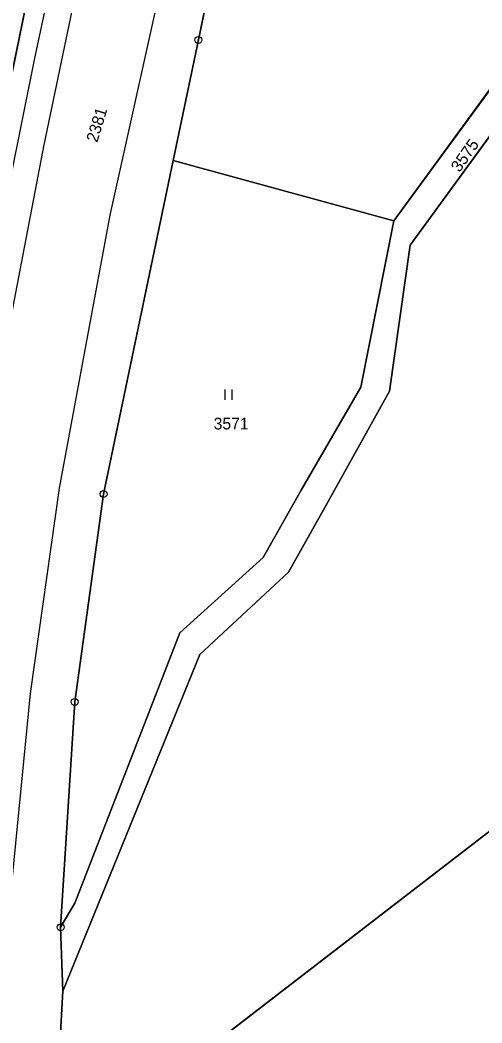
# Model space of a CAD drawing. Extents: x -689422 to -685210, y -987725 to -982160.
# Drawn here: x -686918.1 to -686851.2, y -987436.5 to -987291.4 of the extents above; entities that cross this region are included whole.
import ezdxf

# ---------------------------------------------------------------- set-up
doc = ezdxf.new("R2010")
doc.units = 0
for name, color, linetype in [('KN_Hranice_parcel', 7, 'Continuous'), ('KN_Hranice_parcel_vnitrni_kresba', 7, 'Continuous'), ('KN_Parcelni cisla', 7, 'Continuous'), ('KN_Polygon parcely', 7, 'Continuous'), ('KN_POZEMKY_OSTATNI PLOCHA', 7, 'Continuous'), ('KN_POZEMKY_TTP', 7, 'Continuous'), ('KN_VYUZITI_16_ostatni plocha_silnice', 7, 'Continuous'), ('KN_Značky bodu BP', 7, 'Continuous'), ('KN_Značky kultur', 7, 'Continuous')]:
    doc.layers.add(name, color=color, linetype=linetype)

msp = doc.modelspace()

# ---------------------------------------------------------------- linework, layer by layer
at = {"layer": 'KN_Hranice_parcel'}
for p, q in [((-686895.94, -987311.75), (-686864, -987320.5)), ((-686912.66, -987456.94), (-686830.46, -987393.63)), ((-686911.94, -987431.93), (-686912.25, -987422.7))]:
    msp.add_line(p, q, dxfattribs=at)
for points in [[(-686800.17, -987175.43), (-686795.92, -987185.13), (-686808.79, -987235.94), (-686824.82, -987255.15), (-686842.83, -987298.21), (-686861.66, -987324.01), (-686864.61, -987345.11), (-686873.73, -987361.53), (-686879.26, -987371.3), (-686892.08, -987383.24), (-686911.94, -987431.93)], [(-686864, -987320.5), (-686845.7, -987295.48), (-686827.36, -987251.73), (-686810.8, -987231.84), (-686800.39, -987184.63), (-686803.84, -987177.06)], [(-686896.39, -987191.37), (-686898.12, -987200.55), (-686901.19, -987210.68), (-686924.86, -987326.21), (-686934.53, -987388.95)], [(-686895.94, -987311.75), (-686892.3, -987294.32), (-686877.95, -987225.59), (-686876.52, -987219.5), (-686874.7, -987212.44)], [(-686912.25, -987422.7), (-686910.21, -987390.09), (-686906.03, -987360.01), (-686895.94, -987311.75)], [(-686912.25, -987422.7), (-686910.2, -987419.2), (-686894.99, -987380.11), (-686882.94, -987369.21), (-686877.44, -987359.47), (-686868.77, -987344.54), (-686864, -987320.5)], [(-686912.66, -987456.94), (-686912.26, -987437.97), (-686911.94, -987431.93)]]:
    msp.add_lwpolyline(points, dxfattribs=at)
at = {"layer": 'KN_Hranice_parcel_vnitrni_kresba'}
for p, q in [((-686884.52, -987226.9), (-686905.11, -987319.69)), ((-686910.56, -987271.39), (-686916.08, -987297.18)), ((-686910.59, -987289.85), (-686914.68, -987309.48)), ((-686916.08, -987297.18), (-686921.49, -987324)), ((-686914.68, -987309.48), (-686922.27, -987349)), ((-686905.11, -987319.69), (-686912.44, -987359.16)), ((-686912.44, -987359.16), (-686916.67, -987388.87)), ((-686916.67, -987388.87), (-686921.6, -987439.05))]:
    msp.add_line(p, q, dxfattribs=at)
at = {"layer": 'KN_Polygon parcely'}
for points in [[(-686858.63, -987033.94), (-686876.05, -987102.29), (-686879.29, -987115), (-686880.68, -987119.19), (-686882.17, -987134.31), (-686889.77, -987168.22), (-686890.45, -987171.33), (-686896.39, -987191.37), (-686898.12, -987200.55), (-686901.19, -987210.68), (-686924.86, -987326.21), (-686934.53, -987388.95), (-686942.18, -987438.97)], [(-686912.26, -987437.97), (-686911.94, -987431.93), (-686912.25, -987422.7), (-686910.21, -987390.09), (-686906.03, -987360.01), (-686895.94, -987311.75), (-686892.3, -987294.32), (-686877.95, -987225.59), (-686876.52, -987219.5), (-686874.7, -987212.44), (-686865.24, -987174.86), (-686856.92, -987146.2), (-686856.46, -987144.62), (-686860.42, -987138.91), (-686860.91, -987138.79), (-686860.45, -987136.85), (-686859.75, -987133.91), (-686859.26, -987134.02), (-686853.73, -987136.42), (-686845.63, -987090.8), (-686832.82, -987035.14)], [(-686824.82, -987255.15), (-686842.83, -987298.21), (-686861.66, -987324.01), (-686864.61, -987345.11), (-686873.73, -987361.53), (-686879.26, -987371.3), (-686892.08, -987383.24), (-686911.94, -987431.93), (-686912.26, -987437.97)], [(-686912.66, -987456.94), (-686830.46, -987393.63), (-686819.65, -987368.56), (-686818.92, -987365.62), (-686821.7, -987364.15), (-686816.87, -987342.2), (-686809.87, -987334.93), (-686799.15, -987316.14), (-686800.35, -987305.42), (-686803.89, -987297.85), (-686805.79, -987279.28)]]:
    msp.add_lwpolyline(points, dxfattribs=at)
for points in [[(-686827.36, -987251.73), (-686810.8, -987231.84), (-686800.39, -987184.63), (-686803.84, -987177.06), (-686850.14, -987150.14), (-686872.78, -987209.52), (-686874.7, -987212.44), (-686876.52, -987219.5), (-686877.95, -987225.59), (-686892.3, -987294.32), (-686895.94, -987311.75), (-686864, -987320.5), (-686845.7, -987295.48)], [(-686912.25, -987422.7), (-686911.94, -987431.93), (-686892.08, -987383.24), (-686879.26, -987371.3), (-686873.73, -987361.53), (-686864.61, -987345.11), (-686861.66, -987324.01), (-686842.83, -987298.21), (-686824.82, -987255.15), (-686808.79, -987235.94), (-686795.92, -987185.13), (-686800.17, -987175.43), (-686803.84, -987177.06), (-686800.39, -987184.63), (-686810.8, -987231.84), (-686827.36, -987251.73), (-686845.7, -987295.48), (-686864, -987320.5), (-686868.77, -987344.54), (-686877.44, -987359.47), (-686882.94, -987369.21), (-686894.99, -987380.11), (-686910.2, -987419.2)], [(-686928.09, -987289.58), (-686929.85, -987298.64), (-686929.67, -987317.21), (-686929.57, -987327.5), (-686933.28, -987347.01), (-686934.53, -987388.95), (-686924.86, -987326.21), (-686901.19, -987210.68), (-686898.12, -987200.55), (-686896.39, -987191.37), (-686900.6, -987187.59), (-686907.28, -987181.6), (-686910.39, -987199.89), (-686912.76, -987213.81), (-686919.92, -987250.19), (-686924.17, -987270.69), (-686926.91, -987283.89)], [(-686868.77, -987344.54), (-686864, -987320.5), (-686895.94, -987311.75), (-686906.03, -987360.01), (-686910.21, -987390.09), (-686912.25, -987422.7), (-686910.2, -987419.2), (-686894.99, -987380.11), (-686882.94, -987369.21), (-686877.44, -987359.47)], [(-686861.47, -987478.83), (-686854.91, -987475.14), (-686847.08, -987452.77), (-686849.27, -987448.97), (-686846.79, -987436.76), (-686841.34, -987436.37), (-686835.69, -987420.24), (-686830.46, -987393.63), (-686912.66, -987456.94), (-686915.48, -987514.61), (-686913.09, -987581.77), (-686903.7, -987576.71), (-686888.89, -987576.75), (-686884.94, -987568.44), (-686878.13, -987545.19), (-686882.46, -987534.59), (-686874.13, -987521.74), (-686875.98, -987510.22)]]:
    msp.add_lwpolyline(points, close=True, dxfattribs=at)
at = {"layer": 'KN_POZEMKY_OSTATNI PLOCHA'}
for p, q in [((-686901.19, -987210.68), (-686924.86, -987326.21)), ((-686924.86, -987326.21), (-686901.19, -987210.68)), ((-686877.95, -987225.59), (-686892.3, -987294.32)), ((-686892.3, -987294.32), (-686895.94, -987311.75)), ((-686895.94, -987311.75), (-686906.03, -987360.01)), ((-686906.03, -987360.01), (-686910.21, -987390.09)), ((-686910.21, -987390.09), (-686912.25, -987422.7)), ((-686912.25, -987422.7), (-686911.94, -987431.93)), ((-686911.94, -987431.93), (-686912.26, -987437.97))]:
    msp.add_line(p, q, dxfattribs=at)
at = {"layer": 'KN_POZEMKY_TTP'}
for p, q in [((-686892.3, -987294.32), (-686877.95, -987225.59)), ((-686895.94, -987311.75), (-686892.3, -987294.32)), ((-686845.7, -987295.48), (-686864, -987320.5)), ((-686864, -987320.5), (-686845.7, -987295.48)), ((-686861.66, -987324.01), (-686842.83, -987298.21)), ((-686842.83, -987298.21), (-686861.66, -987324.01)), ((-686906.03, -987360.01), (-686895.94, -987311.75)), ((-686864, -987320.5), (-686895.94, -987311.75)), ((-686895.94, -987311.75), (-686864, -987320.5)), ((-686868.77, -987344.54), (-686864, -987320.5)), ((-686864, -987320.5), (-686868.77, -987344.54)), ((-686864.61, -987345.11), (-686861.66, -987324.01)), ((-686861.66, -987324.01), (-686864.61, -987345.11)), ((-686877.44, -987359.47), (-686868.77, -987344.54)), ((-686868.77, -987344.54), (-686877.44, -987359.47)), ((-686873.73, -987361.53), (-686864.61, -987345.11)), ((-686864.61, -987345.11), (-686873.73, -987361.53)), ((-686910.21, -987390.09), (-686906.03, -987360.01)), ((-686882.94, -987369.21), (-686877.44, -987359.47)), ((-686877.44, -987359.47), (-686882.94, -987369.21)), ((-686879.26, -987371.3), (-686873.73, -987361.53)), ((-686873.73, -987361.53), (-686879.26, -987371.3)), ((-686894.99, -987380.11), (-686882.94, -987369.21)), ((-686882.94, -987369.21), (-686894.99, -987380.11)), ((-686892.08, -987383.24), (-686879.26, -987371.3)), ((-686879.26, -987371.3), (-686892.08, -987383.24)), ((-686910.2, -987419.2), (-686894.99, -987380.11)), ((-686894.99, -987380.11), (-686910.2, -987419.2)), ((-686911.94, -987431.93), (-686892.08, -987383.24)), ((-686892.08, -987383.24), (-686911.94, -987431.93)), ((-686912.25, -987422.7), (-686910.21, -987390.09)), ((-686912.66, -987456.94), (-686830.46, -987393.63)), ((-686830.46, -987393.63), (-686912.66, -987456.94)), ((-686912.25, -987422.7), (-686910.2, -987419.2)), ((-686910.2, -987419.2), (-686912.25, -987422.7)), ((-686911.94, -987431.93), (-686912.25, -987422.7)), ((-686912.26, -987437.97), (-686911.94, -987431.93))]:
    msp.add_line(p, q, dxfattribs=at)
at = {"layer": 'KN_VYUZITI_16_ostatni plocha_silnice'}
for p, q in [((-686901.19, -987210.68), (-686924.86, -987326.21)), ((-686924.86, -987326.21), (-686901.19, -987210.68)), ((-686877.95, -987225.59), (-686892.3, -987294.32)), ((-686892.3, -987294.32), (-686895.94, -987311.75)), ((-686895.94, -987311.75), (-686906.03, -987360.01)), ((-686906.03, -987360.01), (-686910.21, -987390.09)), ((-686910.21, -987390.09), (-686912.25, -987422.7)), ((-686912.25, -987422.7), (-686911.94, -987431.93)), ((-686911.94, -987431.93), (-686912.26, -987437.97))]:
    msp.add_line(p, q, dxfattribs=at)
at = {"layer": 'KN_Značky bodu BP'}
for centre, radius in [((-686892.3, -987294.32), 0.5), ((-686892.3, -987294.32), 0.0303), ((-686906.03, -987360.01), 0.5), ((-686906.03, -987360.01), 0.0303), ((-686910.21, -987390.09), 0.5), ((-686910.21, -987390.09), 0.0303), ((-686912.25, -987422.7), 0.5), ((-686912.25, -987422.7), 0.0303)]:
    msp.add_circle(centre, radius, dxfattribs=at)
at = {"layer": 'KN_Značky kultur'}
for p, q in [((-686888.41, -987346.37), (-686888.41, -987344.87)), ((-686887.41, -987346.37), (-686887.41, -987344.87))]:
    msp.add_line(p, q, dxfattribs=at)

# ---------------------------------------------------------------- texts
at = {"layer": 'KN_Parcelni cisla'}
for s, rotation, p in [('2381', 73, (-686906.95, -987309.24)), ('3575', 55, (-686854.49, -987313.57))]:
    msp.add_text(s, height=1.7, rotation=rotation, dxfattribs=at).set_placement(p)
msp.add_text('3571', height=1.7, dxfattribs=at).set_placement((-686890.09, -987350.67))

doc.saveas('drawing.dxf')
